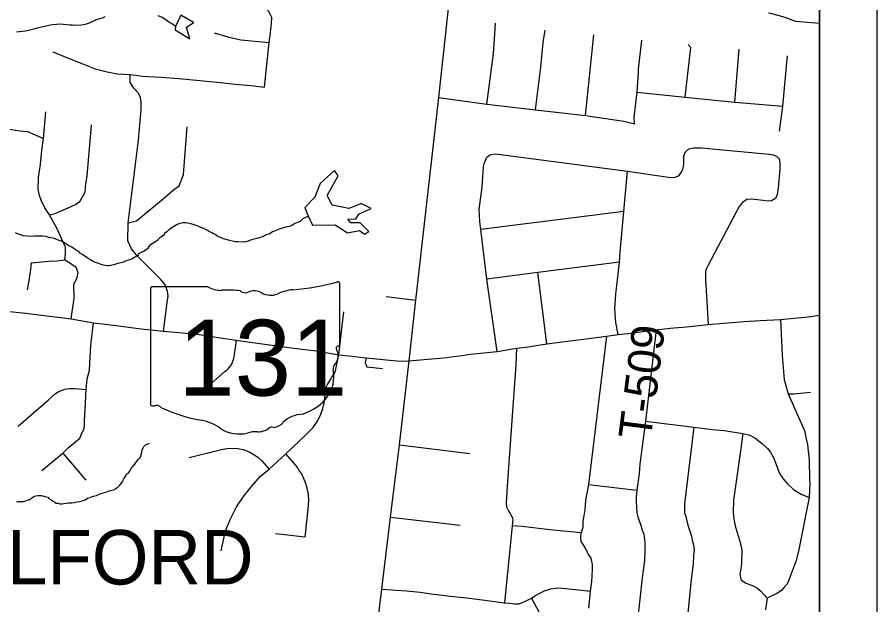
# Model space of a CAD drawing. Extents: x 44.2 to 78.2, y 4.5 to 26.5.
# Drawn here: x 51.74 to 53.236, y 21.465 to 22.487 of the extents above; entities that cross this region are included whole.
import ezdxf

# ---------------------------------------------------------------- set-up
doc = ezdxf.new("R2010")
doc.units = 0
for name, color, linetype in [('GM_X_Corporation_Text', 7, 'Continuous'), ('GM_X_County_Road', 7, 'Continuous'), ('GM_X_Minor_Lake', 7, 'Continuous'), ('GM_X_Minor_River', 7, 'Continuous'), ('GM_X_Rail_Line', 7, 'Continuous'), ('GM_X_State_Location', 7, 'Continuous'), ('GM_X_State_Route', 7, 'Continuous'), ('GM_X_State_Shield', 7, 'Continuous'), ('GM_X_Township_Road', 7, 'Continuous'), ('GM_X_Township_Road_Text', 7, 'Continuous'), ('SH_Cut_Line', 7, 'Continuous'), ('SH_Data', 7, 'Continuous')]:
    doc.layers.add(name, color=color, linetype=linetype)

msp = doc.modelspace()

# ---------------------------------------------------------------- linework, layer by layer
at = {"layer": 'GM_X_County_Road'}
for points in [[(52.4222, 21.8889), (52.4341, 21.9943), (52.474, 22.3471), (52.4906, 22.5014)], [(52.3505, 21.2962), (52.3746, 21.4919), (52.3901, 21.6171), (52.4057, 21.7426), (52.4222, 21.8889)]]:
    msp.add_lwpolyline(points, dxfattribs=at)
at = {"layer": 'GM_X_Minor_Lake'}
for points in [[(52.0159, 22.4706), (52.015, 22.4648), (52.0405, 22.4491), (52.0352, 22.4689), (52.0475, 22.4774)], [(52.0472, 22.4772), (52.025, 22.49), (52.0159, 22.4706)], [(52.3392, 22.1626), (52.3175, 22.154), (52.2881, 22.1599), (52.2797, 22.1764), (52.299, 22.2105), (52.2927, 22.2201), (52.2673, 22.1971), (52.2584, 22.1734), (52.2406, 22.1555), (52.2461, 22.1423)], [(52.2461, 22.1423), (52.2544, 22.1246), (52.2935, 22.1253), (52.3148, 22.1113), (52.3361, 22.1158), (52.3447, 22.1092), (52.3523, 22.1136), (52.3371, 22.129), (52.3208, 22.129), (52.3156, 22.1355), (52.3293, 22.1356), (52.3352, 22.1446), (52.3562, 22.1541), (52.3389, 22.1627)]]:
    msp.add_lwpolyline(points, dxfattribs=at)
at = {"layer": 'GM_X_Minor_River'}
for points in [[(51.7392, 22.4608), (51.7445, 22.4618), (51.7548, 22.4627), (51.7624, 22.4644), (51.7716, 22.4668), (51.7804, 22.4692), (51.7877, 22.4709), (51.7934, 22.4723), (51.798, 22.473), (51.8029, 22.474), (51.8087, 22.4746), (51.8144, 22.4748), (51.8204, 22.4746), (51.8261, 22.4737), (51.8318, 22.4732), (51.8367, 22.4731), (51.8417, 22.4726), (51.8515, 22.4731), (51.8561, 22.4737), (51.8611, 22.4751), (51.8661, 22.4769), (51.8714, 22.479), (51.8772, 22.4819), (51.8834, 22.4844), (51.8891, 22.4857), (51.8937, 22.4875)], [(51.9849, 22.4893), (51.9928, 22.4864), (51.9988, 22.4825), (52.0036, 22.4789), (52.0074, 22.4766), (52.0096, 22.4754), (52.013, 22.4734), (52.0158, 22.4704)], [(52.002, 22.1146), (52.0055, 22.1179), (52.0102, 22.1212), (52.0167, 22.1252), (52.0236, 22.1284), (52.0294, 22.1294), (52.0339, 22.1293), (52.0396, 22.1284), (52.0464, 22.1267), (52.0532, 22.1242), (52.0595, 22.1214), (52.0644, 22.1194), (52.0686, 22.1174), (52.0727, 22.1157), (52.0761, 22.1134), (52.0791, 22.1122), (52.0821, 22.1102), (52.0847, 22.109), (52.0869, 22.1074), (52.0903, 22.1054), (52.0933, 22.1038), (52.0985, 22.1014), (52.1099, 22.0988), (52.1152, 22.0976), (52.1197, 22.0967), (52.1235, 22.0962), (52.1345, 22.0959), (52.1379, 22.0962), (52.141, 22.0969), (52.1456, 22.099), (52.1486, 22.1001), (52.1528, 22.1011), (52.1578, 22.1021), (52.1636, 22.1039), (52.1678, 22.1053), (52.1724, 22.1082), (52.1785, 22.1099), (52.1843, 22.1136), (52.1889, 22.1153), (52.1939, 22.1171), (52.1985, 22.1189), (52.2077, 22.1217), (52.2115, 22.1223), (52.2146, 22.1234), (52.2184, 22.1248), (52.2226, 22.1277), (52.2288, 22.1299), (52.233, 22.132), (52.2385, 22.1372), (52.2468, 22.1407)], [(51.7369, 22.1124), (51.7421, 22.1096), (51.7459, 22.1087), (51.75, 22.1071), (51.7576, 22.1065), (51.7656, 22.1059), (51.7705, 22.1066), (51.7846, 22.1062), (51.7895, 22.1057), (51.7951, 22.104), (51.8031, 22.1027), (51.8102, 22.1002), (51.8129, 22.099), (51.8189, 22.097), (51.8245, 22.0938), (51.8305, 22.0895), (51.8361, 22.0867), (51.8406, 22.0839), (51.8432, 22.0815), (51.8458, 22.08), (51.8491, 22.0765), (51.8544, 22.0737), (51.8585, 22.0709), (51.8652, 22.0669), (51.8686, 22.0646), (51.8716, 22.063), (51.8753, 22.0606), (51.8802, 22.0593), (51.8859, 22.0569), (51.8904, 22.056), (51.8934, 22.0556), (51.8976, 22.0547), (51.9006, 22.055), (51.9048, 22.0557), (51.9094, 22.0563), (51.9159, 22.0588), (51.9239, 22.0608), (51.9312, 22.0633), (51.9343, 22.0644), (51.937, 22.0654), (51.9397, 22.0665), (51.9439, 22.0694), (51.9508, 22.0723), (51.952, 22.0757), (51.9601, 22.0796), (51.9682, 22.0847), (51.9702, 22.0877), (51.9737, 22.0918), (51.9853, 22.0991), (51.9904, 22.1046), (51.9966, 22.1086), (51.9974, 22.1116), (52.002, 22.1146)], [(51.7853, 21.6541), (51.7887, 21.6532), (51.7936, 21.6516), (51.7962, 21.6492), (51.7992, 21.6476), (51.8018, 21.6457), (51.8059, 21.6429), (51.8081, 21.6417), (51.8115, 21.6412), (51.8145, 21.6404), (51.818, 21.6403), (51.8214, 21.6406), (51.8256, 21.6412), (51.829, 21.6419), (51.8355, 21.6421), (51.8393, 21.6428), (51.8439, 21.6438), (51.8496, 21.6444), (51.8519, 21.6451), (51.8553, 21.6462), (51.8584, 21.6472), (51.8626, 21.6501), (51.8672, 21.6515), (51.8699, 21.6522), (51.8734, 21.6537), (51.8783, 21.655), (51.886, 21.6583), (51.8906, 21.6593), (51.8948, 21.6607), (51.9002, 21.6628), (51.9025, 21.6635), (51.9048, 21.6638), (51.9078, 21.6649), (51.9101, 21.6656), (51.9128, 21.6674), (51.9151, 21.6685), (51.9191, 21.6726), (51.9214, 21.6759), (51.9234, 21.6785), (51.925, 21.6808), (51.9254, 21.6834), (51.927, 21.6856), (51.9297, 21.689), (51.9306, 21.692), (51.934, 21.6942), (51.9364, 21.6971), (51.9388, 21.702), (51.9404, 21.7042), (51.9427, 21.7061), (51.945, 21.7091), (51.947, 21.7124), (51.9498, 21.7154), (51.9513, 21.718), (51.9541, 21.721), (51.9557, 21.7236), (51.9565, 21.7273), (51.957, 21.7304), (51.9574, 21.7326), (51.9598, 21.7379), (51.9606, 21.7401), (51.9637, 21.7427), (51.968, 21.7449), (51.9707, 21.7456)], [(51.739, 21.6439), (51.7417, 21.6442), (51.7474, 21.6444), (51.7508, 21.6443), (51.7531, 21.6447), (51.7554, 21.6454), (51.7585, 21.6468), (51.7619, 21.6478), (51.765, 21.6497), (51.7685, 21.6522), (51.7731, 21.654), (51.7769, 21.6547), (51.7819, 21.6545), (51.7853, 21.6541)]]:
    msp.add_lwpolyline(points, dxfattribs=at)
at = {"layer": 'GM_X_Rail_Line'}
msp.add_lwpolyline([(53.1359, 18.9756), (53.1359, 25.4014)], dxfattribs=at)
at = {"layer": 'GM_X_State_Route'}
for points in [[(51.3161, 22.0246), (51.3171, 22.0245), (51.3499, 22.0206), (51.3962, 22.0146), (51.4266, 22.0113), (51.4797, 22.0044), (51.5213, 21.9995), (51.5741, 21.9927), (51.6125, 21.988), (51.6565, 21.9829), (51.6804, 21.9791), (51.7504, 21.9724), (51.8343, 21.9619), (51.8733, 21.9552), (51.9078, 21.9507), (51.9562, 21.9447), (51.9948, 21.9406), (52.0538, 21.9351), (52.0901, 21.9298)], [(52.5138, 21.8983), (52.5291, 21.9003), (52.5754, 21.9054), (52.6089, 21.9109), (52.6255, 21.9129), (52.6621, 21.9184), (52.6836, 21.9213), (52.7303, 21.9271), (52.7657, 21.932), (52.7859, 21.9348), (52.8137, 21.9378), (52.8324, 21.9407), (52.8523, 21.9429), (52.8763, 21.9455), (52.9047, 21.9483), (52.9423, 21.9524), (52.9695, 21.9547), (53.0047, 21.9573), (53.0328, 21.959), (53.0682, 21.9607), (53.1166, 21.9657), (53.1359, 21.9682)], [(52.0901, 21.9298), (52.1217, 21.9251), (52.125, 21.9246), (52.2217, 21.9111), (52.2607, 21.9063), (52.3001, 21.8995), (52.3225, 21.8969), (52.3475, 21.8939), (52.4064, 21.8885), (52.4222, 21.8889)], [(52.4222, 21.8889), (52.4414, 21.8906), (52.4822, 21.894), (52.5138, 21.8983)]]:
    msp.add_lwpolyline(points, dxfattribs=at)
at = {"layer": 'GM_X_State_Shield'}
for p, q in [((51.9721, 22.0145), (51.9721, 21.8143)), ((52.0719, 22.0179), (51.9754, 22.0179)), ((52.3017, 21.9182), (52.3017, 22.0229)), ((52.3017, 21.9182), (52.3017, 21.9182))]:
    msp.add_line(p, q, dxfattribs=at)
for centre, major_axis, start_param, end_param in [((51.9759, 22.0149), (0.00382, 0), 1.712693, 3.28349), ((52.0949, 22.0411), (0.037, 0), 4.042523, 4.731795), ((52.1843, 22.2907), (0.3495, 0), 4.814394, 5.042369), ((52.2981, 22.0233), (0.00367, 0), 6.141152, 7.989035), ((52.1072, 21.9056), (0.133, 0), 1.404758, 1.657858), ((52.1374, 22.0159), (0.0107, 0), 3.836095, 5.185415), ((52.153, 21.9928), (0.0222, 0), 0.950623, 2.079405), ((52.1817, 22.0245), (0.0267, 0), 4.081561, 5.145723), ((52.2289, 21.9568), (0.0703, 0), 1.699011, 2.107814), ((52.3009, 21.9105), (0.00568, 0), 1.883978, 3.671073), ((52.2647, 21.8973), (0.0341, 0), 5.934695, 6.695948), ((52.2978, 21.9178), (0.00393, 0), 5.05454, 6.418171), ((52.3149, 21.8744), (0.0248, 0), 2.387724, 3.262537), ((52.2039, 21.8611), (0.0874, 0), 5.101752, 6.440018), ((51.9759, 21.8139), (0.00385, 0), 3.00124, 4.508301), ((51.9765, 21.8344), (0.0294, 0), 4.665946, 4.897461), ((51.9825, 21.8028), (0.0106, 0), 0.519207, 1.627899), ((52.1164, 21.9826), (0.2524, 0), 4.195997, 4.488961), ((52.2408, 21.7582), (0.0479, 0), 1.647645, 2.488434), ((52.0411, 21.7244), (0.079, 0), 0.823519, 1.323587), ((52.1833, 21.7674), (0.00752, 0), 1.147584, 2.315152), ((52.1801, 21.7949), (0.0282, 0), 4.937069, 5.64225), ((52.1265, 21.8018), (0.0501, 0), 4.026481, 4.996735), ((52.1555, 21.7326), (0.0412, 0), 1.495662, 1.94098), ((52.1591, 21.7868), (0.0267, 0), 4.691044, 5.507374)]:
    msp.add_ellipse(centre, major_axis=major_axis, ratio=0.8, start_param=start_param, end_param=end_param, dxfattribs=at)
at = {"layer": 'GM_X_Township_Road'}
for p, q in [((52.729, 22.3154), (52.7435, 22.4559)), ((52.9888, 22.3388), (52.9963, 22.4311)), ((52.796, 22.1487), (52.5472, 22.1171)), ((52.6621, 21.9184), (52.646, 22.0426)), ((52.3826, 22.0011), (52.4341, 21.9943)), ((52.3001, 21.8995), (52.3085, 21.9744)), ((52.4057, 21.7426), (52.528, 21.7276)), ((51.8197, 21.7282), (51.8598, 21.6817)), ((52.7341, 21.6738), (52.8183, 21.6642)), ((52.3901, 21.6171), (52.511, 21.603)), ((52.6353, 21.476), (52.6478, 21.4527))]:
    msp.add_line(p, q, dxfattribs=at)
for points in [[(52.1708, 22.3647), (52.1786, 22.4423), (52.1805, 22.4554), (52.182, 22.4706), (52.1829, 22.4764), (52.1835, 22.4862), (52.1783, 22.4967), (52.168, 22.5074), (52.158, 22.5156)], [(53.0472, 22.4943), (53.0512, 22.4937), (53.0756, 22.4868), (53.0946, 22.4796), (53.1359, 22.4762)], [(52.5573, 22.3354), (52.5693, 22.4235), (52.5715, 22.4572), (52.5723, 22.4764)], [(52.642, 22.3254), (52.6516, 22.3994), (52.6555, 22.4423), (52.659, 22.4642)], [(52.083, 22.4592), (52.1067, 22.4524), (52.1293, 22.4472), (52.1786, 22.4423)], [(52.821, 22.3902), (52.8214, 22.3959), (52.8271, 22.4467)], [(52.9024, 22.3477), (52.9124, 22.4339), (52.9075, 22.4391)], [(51.8027, 22.4262), (51.8248, 22.4172), (51.8555, 22.4048), (51.8761, 22.3966), (51.8967, 22.3913), (51.9147, 22.3883), (51.9369, 22.3868), (51.947, 22.3856)], [(53.0665, 22.2885), (53.0724, 22.3317), (53.0807, 22.4192)], [(51.9948, 21.9406), (52.0021, 21.9944), (52.0032, 22.0015), (52.0017, 22.0097), (51.9987, 22.0206), (51.9897, 22.0307), (51.9488, 22.072), (51.9395, 22.0836), (51.9327, 22.0974), (51.9337, 22.1291), (51.9515, 22.2729), (51.956, 22.3261), (51.9563, 22.3385), (51.9548, 22.3471), (51.9514, 22.3547), (51.9434, 22.363), (51.9368, 22.373), (51.9369, 22.3868)], [(52.8144, 22.3009), (52.8135, 22.3127), (52.8187, 22.3561), (52.821, 22.3902)], [(51.947, 22.3856), (51.9582, 22.3842), (51.9901, 22.382), (52.0223, 22.3797), (52.0999, 22.3721)], [(52.0999, 22.3721), (52.1029, 22.3718), (52.1262, 22.3696), (52.1468, 22.3677), (52.1708, 22.3647)], [(51.6353, 22.3554), (51.6475, 22.3434), (51.666, 22.3212), (51.6782, 22.3062), (51.6839, 22.2982), (51.6936, 22.2939), (51.7048, 22.2924), (51.7127, 22.2916), (51.7305, 22.2911), (51.7455, 22.2892), (51.7586, 22.2877), (51.786, 22.2757)], [(52.474, 22.3471), (52.5573, 22.3354), (52.642, 22.3254), (52.729, 22.3154), (52.7955, 22.3057), (52.8144, 22.3009)], [(52.8187, 22.3561), (52.9024, 22.3477), (52.9888, 22.3388), (53.0724, 22.3317)], [(51.8343, 21.9619), (51.8396, 21.9979), (51.8388, 22.0215), (51.8448, 22.0339), (51.8467, 22.0425), (51.8433, 22.0515), (51.8235, 22.0646), (51.8242, 22.0755), (51.8242, 22.0868), (51.8178, 22.1006), (51.8103, 22.1171), (51.7968, 22.1426), (51.7886, 22.155), (51.7819, 22.1685), (51.7794, 22.1765), (51.777, 22.187), (51.7777, 22.2075), (51.7811, 22.2301), (51.7835, 22.2549), (51.786, 22.2757), (51.7905, 22.3222)], [(51.7968, 22.1426), (51.8066, 22.1452), (51.8208, 22.1518), (51.8293, 22.1552), (51.8418, 22.1608), (51.8493, 22.1661), (51.8538, 22.1742), (51.8585, 22.1831), (51.8591, 22.1921), (51.8619, 22.2108), (51.8677, 22.2779), (51.8696, 22.2995)], [(51.9337, 22.1291), (51.9477, 22.1323), (51.9976, 22.1735), (52.0123, 22.1866), (52.0224, 22.1934), (52.0299, 22.2128), (52.0364, 22.2957)], [(52.5754, 21.9054), (52.5576, 22.0307), (52.5472, 22.1171), (52.5454, 22.1311), (52.5442, 22.152), (52.5491, 22.191), (52.5513, 22.2189), (52.5525, 22.2301), (52.555, 22.2376), (52.5566, 22.2425), (52.5629, 22.2474), (52.5709, 22.249), (52.5812, 22.2478), (52.8022, 22.2189), (52.8736, 22.2082), (52.8828, 22.2079), (52.8914, 22.2106), (52.8959, 22.2168), (52.8986, 22.2221), (52.9001, 22.2304), (52.9, 22.2386), (52.8999, 22.2456), (52.9028, 22.2526), (52.9088, 22.2574), (52.9178, 22.2596), (52.9306, 22.2595), (53.0484, 22.2486), (53.0561, 22.2472), (53.0617, 22.2444), (53.0658, 22.2401), (53.0673, 22.2336), (53.0674, 22.223), (53.0644, 22.1892), (53.0627, 22.1781), (53.0595, 22.1715), (53.0528, 22.1674), (53.0469, 22.1666), (53.0381, 22.1677), (53.0173, 22.1701), (53.0099, 22.1693), (53.0022, 22.1645), (52.9966, 22.1571), (52.9422, 22.0553), (52.9384, 22.0474), (52.938, 22.0428), (52.938, 22.0308), (52.9423, 21.9524)], [(52.7859, 21.9348), (52.782, 21.9558), (52.7804, 21.9796), (52.7817, 22.005), (52.788, 22.0608), (52.7896, 22.0777), (52.796, 22.1487), (52.8022, 22.2189)], [(51.7586, 22.0122), (51.762, 22.0324), (51.7639, 22.0478), (51.7654, 22.0594), (51.7961, 22.0624), (51.8092, 22.0628), (51.8235, 22.0646)], [(52.788, 22.0608), (52.646, 22.0426), (52.5576, 22.0307)], [(51.7832, 21.6982), (51.8197, 21.7282), (51.8293, 21.7374), (51.8427, 21.7487), (51.8492, 21.7546), (51.8529, 21.7631), (51.8567, 21.7707), (51.8576, 21.7782), (51.8576, 21.7849), (51.8581, 21.7955), (51.8591, 21.8135), (51.86, 21.8291), (51.8603, 21.8393), (51.8622, 21.8576), (51.866, 21.873), (51.8682, 21.907), (51.869, 21.9212), (51.8733, 21.9552)], [(53.0682, 21.9607), (53.071, 21.898), (53.0746, 21.8565), (53.0817, 21.8317), (53.102, 21.786), (53.1101, 21.768), (53.1128, 21.7534), (53.1151, 21.7435), (53.1181, 21.7162), (53.1185, 21.6832), (53.1192, 21.6749), (53.1188, 21.6635), (53.1183, 21.6512), (53.1002, 21.5609), (53.0974, 21.5488), (53.0955, 21.5416), (53.0835, 21.5095), (53.0804, 21.5016), (53.0755, 21.4959), (53.0698, 21.4895), (53.0621, 21.4843), (53.045, 21.4761)], [(52.8523, 21.9429), (52.8334, 21.7839), (52.8238, 21.7091), (52.8222, 21.6928), (52.8183, 21.6642), (52.817, 21.6516), (52.817, 21.6438), (52.8177, 21.6347), (52.8185, 21.6248), (52.8204, 21.6175), (52.8226, 21.6109), (52.8246, 21.6048), (52.8275, 21.5945), (52.8303, 21.5875), (52.8316, 21.5782), (52.8322, 21.5711), (52.8322, 21.5604), (52.8316, 21.5411), (52.8275, 21.5118), (52.8154, 21.4006)], [(52.0571, 21.8308), (52.1025, 21.8708), (52.1051, 21.8729), (52.1064, 21.8741), (52.1076, 21.8753), (52.1099, 21.8778), (52.1119, 21.8806), (52.1137, 21.8835), (52.1152, 21.8866), (52.1158, 21.8882), (52.1164, 21.8897), (52.1169, 21.8914), (52.1174, 21.893), (52.1181, 21.8964), (52.1185, 21.8998), (52.1196, 21.9084), (52.1201, 21.9124), (52.1217, 21.9251)], [(52.7657, 21.932), (52.7341, 21.6738), (52.7293, 21.6465), (52.7293, 21.6456)], [(52.6089, 21.9109), (52.6078, 21.8821), (52.597, 21.7284), (52.5941, 21.687), (52.5924, 21.6615), (52.5911, 21.6417), (52.5917, 21.6348), (52.5943, 21.6291), (52.5994, 21.6213), (52.6017, 21.617), (52.6026, 21.6123), (52.6017, 21.6023)], [(52.0953, 21.5585), (52.0997, 21.5801), (52.1035, 21.5945), (52.1111, 21.6132), (52.1219, 21.635), (52.1342, 21.6531), (52.148, 21.6707), (52.1635, 21.6883), (52.1787, 21.7008), (52.2076, 21.7273), (52.2434, 21.7607), (52.2555, 21.7732), (52.2629, 21.7842), (52.2688, 21.796), (52.2722, 21.8058), (52.2745, 21.8162), (52.2761, 21.8284), (52.2767, 21.8368), (52.2779, 21.8434), (52.2808, 21.8489), (52.2831, 21.8523), (52.2862, 21.857), (52.288, 21.8607), (52.2909, 21.8644), (52.2939, 21.8708), (52.2956, 21.8775), (52.3001, 21.8995)], [(52.3475, 21.8939), (52.346, 21.8855), (52.3486, 21.8787), (52.376, 21.8759)], [(51.7421, 21.7753), (51.7948, 21.8214), (51.8073, 21.8319), (51.8117, 21.835), (51.8159, 21.8369), (51.8232, 21.8398), (51.8316, 21.8411), (51.8412, 21.8407), (51.8603, 21.8393)], [(53.0817, 21.8317), (53.0917, 21.8317), (53.1207, 21.8345)], [(52.8334, 21.7839), (52.9178, 21.7737), (52.9494, 21.7698), (52.9706, 21.7679), (53.0027, 21.7624), (53.0127, 21.7604)], [(52.9178, 21.7737), (52.9016, 21.6405), (52.9013, 21.6312), (52.9016, 21.6247), (52.9035, 21.6184), (52.9073, 21.6033), (52.9133, 21.5839), (52.9147, 21.5773), (52.9169, 21.5689), (52.918, 21.5601), (52.9172, 21.5503), (52.9161, 21.5366), (52.9128, 21.5079), (52.9016, 21.3926), (52.8772, 21.1481)], [(53.0027, 21.7624), (52.9994, 21.7366), (52.9867, 21.6467), (52.9862, 21.626), (52.987, 21.6139), (52.9892, 21.6021), (52.9942, 21.5864), (52.9983, 21.5735), (53.0013, 21.5595), (53.0005, 21.5366), (52.9993, 21.5271), (52.9974, 21.5177), (52.9993, 21.5087), (53.0082, 21.5022), (53.0194, 21.4983), (53.0274, 21.4942), (53.034, 21.4884), (53.0392, 21.4824), (53.045, 21.4761), (53.0425, 21.456)], [(53.0127, 21.7604), (53.0137, 21.7602), (53.0235, 21.7553), (53.037, 21.7446), (53.0455, 21.7366), (53.0507, 21.73), (53.0559, 21.7207), (53.0625, 21.704), (53.0666, 21.6932), (53.073, 21.6836), (53.0798, 21.6757), (53.0911, 21.6652), (53.1043, 21.657), (53.1183, 21.6512)], [(52.0396, 21.7209), (52.096, 21.735), (52.1052, 21.7366), (52.1143, 21.7371), (52.1243, 21.7363), (52.1338, 21.7345), (52.1441, 21.7305), (52.1512, 21.7267), (52.1593, 21.7212), (52.1663, 21.7148), (52.1787, 21.7008)], [(52.1899, 21.5885), (52.2413, 21.5829), (52.2467, 21.6313), (52.2476, 21.6463), (52.2471, 21.6564), (52.2455, 21.6654), (52.2425, 21.6756), (52.2355, 21.6922), (52.2318, 21.6972), (52.2285, 21.703), (52.2246, 21.7079), (52.2076, 21.7273)], [(52.7293, 21.6456), (52.7281, 21.6301), (52.7261, 21.6196), (52.7247, 21.6099), (52.7244, 21.5999), (52.7217, 21.5899)], [(52.6017, 21.6023), (52.5994, 21.5786), (52.588, 21.4683)], [(52.7351, 21.4589), (52.7375, 21.4886), (52.74, 21.5053), (52.7405, 21.5144), (52.7415, 21.527), (52.7415, 21.5346), (52.739, 21.5456), (52.7339, 21.5534), (52.73, 21.5607), (52.7259, 21.5677), (52.7217, 21.575), (52.721, 21.5814), (52.7217, 21.5899), (52.6786, 21.594), (52.6578, 21.596), (52.6378, 21.5985), (52.6191, 21.6006), (52.6017, 21.6023)], [(52.3746, 21.4919), (52.4175, 21.4891), (52.4417, 21.4865), (52.4604, 21.4839), (52.4945, 21.4796), (52.5222, 21.4766), (52.5539, 21.4726), (52.588, 21.4683), (52.5972, 21.4674), (52.6056, 21.4666), (52.6134, 21.4663), (52.6238, 21.4704), (52.6353, 21.476), (52.6425, 21.4815), (52.6495, 21.4851), (52.6591, 21.4893), (52.6686, 21.4927), (52.6818, 21.494), (52.6957, 21.4928), (52.7375, 21.4886)]]:
    msp.add_lwpolyline(points, dxfattribs=at)
at = {"layer": 'SH_Cut_Line'}
msp.add_lwpolyline([(48.642, 18.6014), (53.1359, 18.6014), (53.1359, 25.4014)], dxfattribs=at)
at = {"layer": 'SH_Data'}
for p, q in [((53.2359, 25.5014), (53.2359, 18.5014)), ((53.1359, 25.4014), (53.1359, 18.6014))]:
    msp.add_line(p, q, dxfattribs=at)

# ---------------------------------------------------------------- texts
at = {"layer": 'GM_X_Corporation_Text'}
msp.add_text('MILFORD', height=0.0947, rotation=0, dxfattribs=at).set_placement((51.5818, 21.5001))
at = {"layer": 'GM_X_State_Location'}
for s in ['s', 'r']:
    msp.add_text(s, height=0.000189, dxfattribs=at).set_placement((52.1332, 21.9011))
msp.add_text('131', height=0.000189, rotation=0, dxfattribs=at).set_placement((52.0664, 21.8873))
at = {"layer": 'GM_X_State_Shield'}
msp.add_text('131', height=0.13184, dxfattribs=at).set_placement((52.0207, 21.8285))
at = {"layer": 'GM_X_Township_Road_Text'}
msp.add_text('T-509', height=0.05682, rotation=82.701, dxfattribs=at).set_placement((52.8425, 21.7503))

doc.saveas('drawing.dxf')
